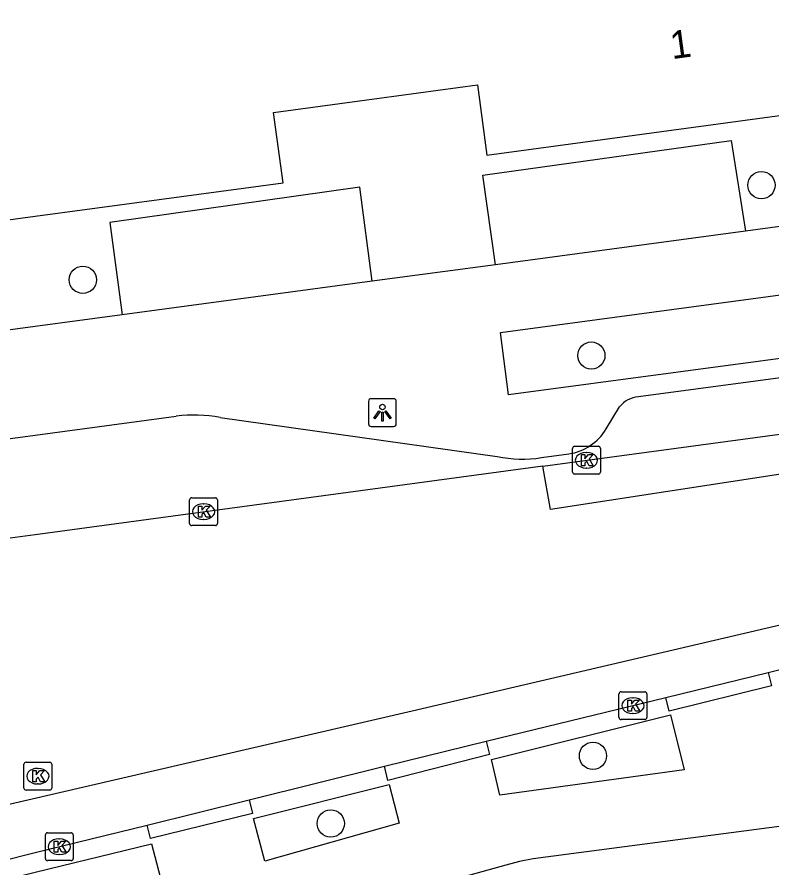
# Model space of a CAD drawing. Extents: x 163427 to 164190, y 380331 to 381641.
# Drawn here: x 163499.34 to 163526.47, y 380893.27 to 380923.83 of the extents above; entities that cross this region are included whole.
import ezdxf

# ---------------------------------------------------------------- set-up
doc = ezdxf.new("R2010")
doc.units = 0
for name, color, linetype in [('IMGEO_Boom', 7, 'Continuous'), ('IMGEO_Fietspad_gesloten', 7, 'Continuous'), ('IMGEO_Groenvoorziening', 7, 'Continuous'), ('IMGEO_Kolk', 7, 'Continuous'), ('IMGEO_Lichtpunt', 7, 'Continuous'), ('IMGEO_Pand', 7, 'Continuous'), ('IMGEO_Pand_nummerreeks', 7, 'Continuous'), ('IMGEO_Rijbaan_lokaal_gesloten', 7, 'Continuous'), ('IMGEO_Rijbaan_lokaal_open', 7, 'Continuous'), ('IMGEO_Voetpad_open', 7, 'Continuous')]:
    doc.layers.add(name, color=color, linetype=linetype)

msp = doc.modelspace()

# ---------------------------------------------------------------- linework, layer by layer
at = {"layer": 'IMGEO_Boom'}
for centre in [(163526.092, 380917.792), (163501.71, 380914.397), (163519.982, 380911.672), (163520.039, 380897.297), (163510.617, 380894.868)]:
    msp.add_circle(centre, 0.489, dxfattribs=at)
at = {"layer": 'IMGEO_Fietspad_gesloten'}
for points in [[(163526.334, 380900.294), (163531.997, 380901.722)], [(163522.654, 380899.39), (163526.334, 380900.294)], [(163516.205, 380897.828), (163522.654, 380899.39)], [(163512.554, 380896.92), (163516.205, 380897.828)], [(163507.689, 380895.711), (163512.554, 380896.92)], [(163504.018, 380894.809), (163507.689, 380895.711)], [(163498.702, 380893.502), (163500, 380893.821), (163504.018, 380894.809)]]:
    msp.add_lwpolyline(points, dxfattribs=at)
at = {"layer": 'IMGEO_Groenvoorziening'}
for points in [[(163516.533, 380914.937), (163516.084, 380918.155), (163525.01, 380919.394), (163525.526, 380916.147)], [(163512.11, 380914.342), (163511.664, 380917.719), (163502.679, 380916.449), (163503.117, 380913.132)]]:
    msp.add_lwpolyline(points, dxfattribs=at)
at = {"layer": 'IMGEO_Kolk'}
for p, q in [((163519.381, 380908.414), (163520.233, 380908.414)), ((163519.306, 380907.488), (163519.306, 380908.34)), ((163519.794, 380908.194), (163519.819, 380908.194)), ((163520.307, 380908.34), (163520.307, 380907.488)), ((163519.817, 380907.634), (163519.792, 380907.634)), ((163520.233, 380907.414), (163519.381, 380907.414)), ((163505.547, 380905.64), (163505.547, 380906.492)), ((163505.622, 380906.566), (163506.474, 380906.566)), ((163506.035, 380906.346), (163506.06, 380906.346)), ((163506.548, 380906.492), (163506.548, 380905.64)), ((163506.058, 380905.786), (163506.033, 380905.786)), ((163506.474, 380905.566), (163505.622, 380905.566)), ((163521.05, 380899.599), (163521.902, 380899.599)), ((163520.975, 380898.673), (163520.975, 380899.525)), ((163521.463, 380899.379), (163521.488, 380899.379)), ((163521.976, 380899.525), (163521.976, 380898.673)), ((163521.486, 380898.819), (163521.461, 380898.819)), ((163521.902, 380898.599), (163521.05, 380898.599)), ((163499.593, 380896.14), (163499.593, 380896.992)), ((163499.668, 380897.066), (163500.52, 380897.066)), ((163500.081, 380896.846), (163500.106, 380896.846)), ((163500.594, 380896.992), (163500.594, 380896.14)), ((163500.104, 380896.286), (163500.079, 380896.286)), ((163500.52, 380896.066), (163499.668, 380896.066)), ((163500.363, 380893.606), (163500.363, 380894.458)), ((163500.438, 380894.532), (163501.29, 380894.532)), ((163501.364, 380894.458), (163501.364, 380893.606)), ((163500.851, 380894.312), (163500.876, 380894.312)), ((163500.874, 380893.752), (163500.849, 380893.752)), ((163501.29, 380893.532), (163500.438, 380893.532))]:
    msp.add_line(p, q, dxfattribs=at)
for points in [[(163519.381, 380908.414), (163520.233, 380908.414)], [(163519.306, 380907.488), (163519.306, 380908.34)], [(163519.627, 380908.114), (163519.75, 380908.114), (163519.75, 380907.963), (163519.88, 380908.114), (163520.044, 380908.114), (163519.898, 380907.963), (163520.051, 380907.714), (163519.899, 380907.714), (163519.814, 380907.878), (163519.75, 380907.811), (163519.75, 380907.714), (163519.627, 380907.714), (163519.627, 380908.114)], [(163520.307, 380908.34), (163520.307, 380907.488)], [(163520.233, 380907.414), (163519.381, 380907.414)], [(163505.547, 380905.64), (163505.547, 380906.492)], [(163505.622, 380906.566), (163506.474, 380906.566)], [(163506.548, 380906.492), (163506.548, 380905.64)], [(163505.868, 380906.266), (163505.991, 380906.266), (163505.991, 380906.115), (163506.121, 380906.266), (163506.285, 380906.266), (163506.139, 380906.115), (163506.292, 380905.866), (163506.14, 380905.866), (163506.055, 380906.03), (163505.991, 380905.963), (163505.991, 380905.866), (163505.868, 380905.866), (163505.868, 380906.266)], [(163506.474, 380905.566), (163505.622, 380905.566)], [(163521.05, 380899.599), (163521.902, 380899.599)], [(163520.975, 380898.673), (163520.975, 380899.525)], [(163521.296, 380899.299), (163521.419, 380899.299), (163521.419, 380899.148), (163521.549, 380899.299), (163521.713, 380899.299), (163521.567, 380899.148), (163521.72, 380898.899), (163521.568, 380898.899), (163521.483, 380899.063), (163521.419, 380898.996), (163521.419, 380898.899), (163521.296, 380898.899), (163521.296, 380899.299)], [(163521.976, 380899.525), (163521.976, 380898.673)], [(163521.902, 380898.599), (163521.05, 380898.599)], [(163499.593, 380896.14), (163499.593, 380896.992)], [(163499.668, 380897.066), (163500.52, 380897.066)], [(163500.594, 380896.992), (163500.594, 380896.14)], [(163499.914, 380896.766), (163500.037, 380896.766), (163500.037, 380896.615), (163500.167, 380896.766), (163500.331, 380896.766), (163500.185, 380896.615), (163500.338, 380896.366), (163500.186, 380896.366), (163500.101, 380896.53), (163500.037, 380896.463), (163500.037, 380896.366), (163499.914, 380896.366), (163499.914, 380896.766)], [(163500.52, 380896.066), (163499.668, 380896.066)], [(163500.363, 380893.606), (163500.363, 380894.458)], [(163500.438, 380894.532), (163501.29, 380894.532)], [(163501.364, 380894.458), (163501.364, 380893.606)], [(163500.684, 380894.232), (163500.807, 380894.232), (163500.807, 380894.081), (163500.937, 380894.232), (163501.101, 380894.232), (163500.955, 380894.081), (163501.108, 380893.832), (163500.956, 380893.832), (163500.871, 380893.996), (163500.807, 380893.929), (163500.807, 380893.832), (163500.684, 380893.832), (163500.684, 380894.232)], [(163501.29, 380893.532), (163500.438, 380893.532)]]:
    msp.add_lwpolyline(points, dxfattribs=at)
for centre, start, end in [((163519.383, 380908.338), 91.552, 178.448), ((163519.383, 380908.338), 91.552, 178.448), ((163520.231, 380908.338), 1.552, 88.448), ((163520.231, 380908.338), 1.552, 88.448), ((163519.383, 380907.49), 181.552, 268.448), ((163519.383, 380907.49), 181.552, 268.448), ((163520.231, 380907.49), 271.552, 358.448), ((163520.231, 380907.49), 271.552, 358.448), ((163505.624, 380906.49), 91.552, 178.448), ((163505.624, 380906.49), 91.552, 178.448), ((163506.472, 380906.49), 1.552, 88.448), ((163506.472, 380906.49), 1.552, 88.448), ((163505.624, 380905.642), 181.552, 268.448), ((163505.624, 380905.642), 181.552, 268.448), ((163506.472, 380905.642), 271.552, 358.448), ((163506.472, 380905.642), 271.552, 358.448), ((163521.052, 380899.523), 91.552, 178.448), ((163521.052, 380899.523), 91.552, 178.448), ((163521.9, 380899.523), 1.552, 88.448), ((163521.9, 380899.523), 1.552, 88.448), ((163521.052, 380898.675), 181.552, 268.448), ((163521.052, 380898.675), 181.552, 268.448), ((163521.9, 380898.675), 271.552, 358.448), ((163521.9, 380898.675), 271.552, 358.448), ((163499.67, 380896.99), 91.552, 178.448), ((163499.67, 380896.99), 91.552, 178.448), ((163500.518, 380896.99), 1.552, 88.448), ((163500.518, 380896.99), 1.552, 88.448), ((163499.67, 380896.142), 181.552, 268.448), ((163499.67, 380896.142), 181.552, 268.448), ((163500.518, 380896.142), 271.552, 358.448), ((163500.518, 380896.142), 271.552, 358.448), ((163500.44, 380894.456), 91.552, 178.448), ((163500.44, 380894.456), 91.552, 178.448), ((163501.288, 380894.456), 1.552, 88.448), ((163501.288, 380894.456), 1.552, 88.448), ((163500.44, 380893.608), 181.552, 268.448), ((163500.44, 380893.608), 181.552, 268.448), ((163501.288, 380893.608), 271.552, 358.448), ((163501.288, 380893.608), 271.552, 358.448)]:
    msp.add_arc(centre, 0.0765, start, end, dxfattribs=at)
for centre, major_axis, ratio, start_param, end_param in [((163519.793, 380907.914), (-0.387, 0.002), 0.722429, 4.712389, 7.853982), ((163519.818, 380907.914), (-0.39, 0.002), 0.717154, 1.570796, 4.712389), ((163506.034, 380906.066), (-0.387, 0.002), 0.722429, 4.712389, 7.853982), ((163506.059, 380906.066), (-0.39, 0.002), 0.717154, 1.570796, 4.712389), ((163521.462, 380899.099), (-0.387, 0.002), 0.722429, 4.712389, 7.853982), ((163521.487, 380899.099), (-0.39, 0.002), 0.717154, 1.570796, 4.712389), ((163500.08, 380896.566), (-0.387, 0.002), 0.722429, 4.712389, 7.853982), ((163500.105, 380896.566), (-0.39, 0.002), 0.717154, 1.570796, 4.712389), ((163500.85, 380894.032), (-0.387, 0.002), 0.722429, 4.712389, 7.853982), ((163500.875, 380894.032), (-0.39, 0.002), 0.717154, 1.570796, 4.712389)]:
    msp.add_ellipse(centre, major_axis=major_axis, ratio=ratio, start_param=start_param, end_param=end_param, dxfattribs=at)
at = {"layer": 'IMGEO_Lichtpunt'}
for p, q in [((163511.976, 380910.029), (163511.976, 380909.222)), ((163511.976, 380910.029), (163511.976, 380909.222)), ((163512.878, 380910.124), (163512.07, 380910.124)), ((163512.878, 380910.124), (163512.07, 380910.124)), ((163512.972, 380909.222), (163512.972, 380910.029)), ((163512.972, 380909.222), (163512.972, 380910.029)), ((163512.07, 380909.128), (163512.878, 380909.128)), ((163512.07, 380909.128), (163512.878, 380909.128))]:
    msp.add_line(p, q, dxfattribs=at)
for points in [[(163512.35, 380909.693), (163512.389, 380909.665), (163512.201, 380909.403), (163512.163, 380909.43), (163512.35, 380909.693)], [(163512.452, 380909.645), (163512.499, 380909.645), (163512.499, 380909.323), (163512.452, 380909.323), (163512.452, 380909.645)], [(163512.562, 380909.665), (163512.6, 380909.692), (163512.787, 380909.43), (163512.748, 380909.402), (163512.562, 380909.665)]]:
    msp.add_lwpolyline(points, dxfattribs=at)
msp.add_circle((163512.475, 380909.827), 0.0994, dxfattribs=at)
for centre, start, end in [((163512.07, 380910.029), 90, 180), ((163512.07, 380910.029), 90, 180), ((163512.878, 380910.029), 0, 90), ((163512.878, 380910.029), 0, 90), ((163512.07, 380909.222), 180, 270), ((163512.07, 380909.222), 180, 270), ((163512.878, 380909.222), 270, 0), ((163512.878, 380909.222), 270, 360)]:
    msp.add_arc(centre, 0.0946, start, end, dxfattribs=at)
at = {"layer": 'IMGEO_Pand'}
msp.add_lwpolyline([(163471.33, 380912.8), (163500, 380916.679), (163508.903, 380917.883), (163508.561, 380920.408), (163511.652, 380920.826), (163515.885, 380921.398), (163516.226, 380918.874), (163545.4, 380922.82), (163544.426, 380930.112)], dxfattribs=at)
at = {"layer": 'IMGEO_Rijbaan_lokaal_gesloten'}
for points in [[(163607.38, 380918.278), (163607.459, 380916.901), (163594.29, 380915.88), (163574.895, 380913.939), (163529.367, 380907.811), (163518.508, 380906.15), (163518.238, 380907.701)], [(163682.084, 380914.454), (163682.039, 380914.453), (163667.849, 380914.247), (163641.715, 380914.042), (163613.539, 380913.634), (163595.47, 380912.102), (163586.588, 380911.285), (163562.905, 380908.63), (163550.246, 380906.894), (163542.996, 380905.847), (163538.913, 380905.03), (163527.53, 380902.17), (163513.545, 380898.902), (163493.877, 380894.347)], [(163518.238, 380907.701), (163566.057, 380914.153)], [(163518.238, 380907.701), (163500, 380905.24), (163494.598, 380904.511), (163482.331, 380902.891)]]:
    msp.add_lwpolyline(points, dxfattribs=at)
at = {"layer": 'IMGEO_Rijbaan_lokaal_open'}
for points in [[(163521.671, 380910.197), (163553.66, 380914.482)], [(163520.513, 380909.036), (163520.993, 380909.831)], [(163483.177, 380903.2), (163492.631, 380907.588), (163493.38, 380907.864), (163494.108, 380908.029), (163500, 380908.819), (163505.068, 380909.499)], [(163506.648, 380909.452), (163516.598, 380908.05)], [(163518.188, 380908.007), (163519.172, 380908.144)]]:
    msp.add_lwpolyline(points, dxfattribs=at)
for centre, radius, start, end in [((163521.776, 380909.192), 1.01, 95.9506, 140.7718), ((163505.697, 380904.078), 5.457, 79.969, 96.6232), ((163518.911, 380909.991), 1.865, 278.0556, 329.2061), ((163517.512, 380912.412), 4.457, 258.1722, 278.7295)]:
    msp.add_arc(centre, radius, start, end, dxfattribs=at)
at = {"layer": 'IMGEO_Voetpad_open'}
for points in [[(163547.074, 380919.045), (163525.526, 380916.147)], [(163517.005, 380910.265), (163516.721, 380912.497), (163553.321, 380917.422), (163553.584, 380915.152), (163517.005, 380910.265)], [(163525.526, 380916.147), (163516.533, 380914.937)], [(163516.533, 380914.937), (163512.11, 380914.342)], [(163512.11, 380914.342), (163503.117, 380913.132)], [(163503.117, 380913.132), (163500, 380912.713), (163482.468, 380910.354), (163478.459, 380909.819)], [(163591.127, 380903.206), (163517.891, 380893.601), (163517.396, 380893.496), (163516.914, 380893.369), (163500, 380888.682), (163485.003, 380884.527)], [(163526.334, 380900.294), (163526.453, 380899.809), (163522.773, 380898.905), (163522.654, 380899.39)], [(163523.319, 380896.8), (163516.692, 380895.883), (163516.391, 380897.167), (163522.821, 380898.764), (163523.319, 380896.8)], [(163516.205, 380897.828), (163516.325, 380897.339), (163512.67, 380896.414), (163512.554, 380896.92)], [(163513.076, 380894.881), (163508.249, 380893.519), (163507.841, 380895.05), (163512.712, 380896.262), (163513.076, 380894.881)], [(163507.689, 380895.711), (163507.808, 380895.226), (163504.137, 380894.323), (163504.018, 380894.809)], [(163504.606, 380892.497), (163500, 380891.21), (163499.291, 380891.012), (163498.862, 380892.835), (163500, 380893.113), (163504.18, 380894.134), (163504.606, 380892.497)]]:
    msp.add_lwpolyline(points, dxfattribs=at)

# ---------------------------------------------------------------- texts
at = {"layer": 'IMGEO_Pand_nummerreeks'}
msp.add_text('1', height=1, rotation=7.7063, dxfattribs=at).set_placement((163522.881, 380922.317))

doc.saveas('drawing.dxf')
